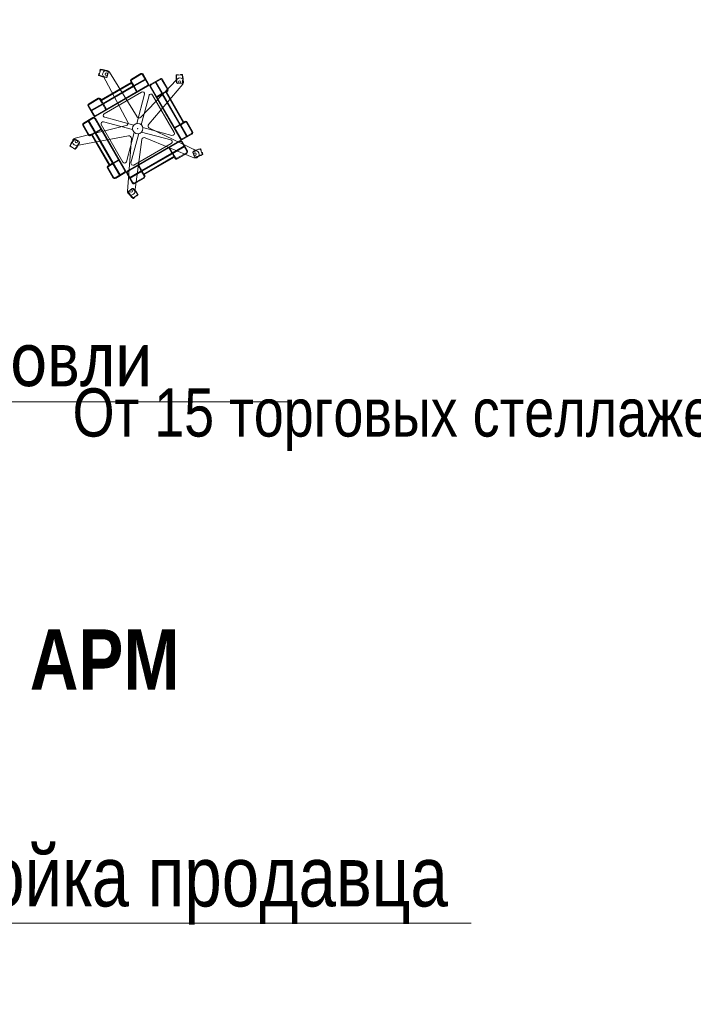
# Model space of a CAD drawing. Header units: millimetres. Extents: x -714384 to 30604203, y -92609 to 65084.
# Tile 614 of 656: x -29297 to -26504, y 23916 to 27996. Entities that reach past the tile are written whole.
import ezdxf
from ezdxf import colors
from ezdxf.entities.mleader import LeaderData, LeaderLine
from ezdxf.math import Vec2, Vec3

# ---------------------------------------------------------------- set-up
doc = ezdxf.new("R2010")
doc.units = ezdxf.units.MM
doc.layers.get('0').update_dxf_attribs({"lineweight": 0})
doc.layers.add('06_АР_Мебель', color=4, linetype='Continuous', lineweight=9)
doc.layers.add('17_АР_Текст', color=235, linetype='Continuous', lineweight=0)
doc.styles.add('_ТЕКСТОВЫЙ', font='arial.ttf', dxfattribs={"width": 0.8})
doc.styles.get("Standard").update_dxf_attribs({"font": 'arial.ttf'})

# ---------------------------------------------------------------- blocks, each defined once
blk = doc.blocks.new('_Dot')
at = {"color": 0, "linetype": 'ByBlock', "lineweight": -2}
blk.add_line((-0.5, 0), (-1, 0), dxfattribs=at)
at = {"color": 0, "linetype": 'ByBlock', "const_width": 0.5}
blk.add_lwpolyline([(-0.25, 0, 1), (0.25, 0, 1)], format="xyb", close=True, dxfattribs=at)
blk = doc.blocks.new('Стойка поворотная для открыток')
at = {"layer": '06_АР_Мебель', "lineweight": 0}
for p, q in [((-151.2, 207), (-149.8, 212)), ((-149.3, 207.9), (-144.4, 226)), ((-145.6, 227.7), (-146.9, 222.8)), ((-134, 203.3), (-38, 25.2)), ((-120.2, 199.1), (-120.3, 198.8)), ((-113.7, 217.1), (-118.2, 200.2)), ((-114.8, 219.1), (-114.7, 219.4)), ((-2.8, 45.5), (-109.1, 217.7)), ((11.7, 212.2), (-24.7, 191.2)), ((13.1, 209.8), (-23.3, 188.8)), ((-15, 166.1), (28.6, 191.3)), ((152.8, 191.2), (12.2, 43.9)), ((18.8, 208.2), (39.8, 171.9)), ((21.2, 209.6), (42.2, 173.3)), ((86.4, 192.2), (50.1, 171.2)), ((150.2, 207.7), (155.3, 208)), ((151.6, 206.2), (170.3, 207.2)), ((171.5, 208.9), (166.5, 208.6)), ((-163, 49.9), (38.3, 166.1)), ((-161.6, 47.5), (39.7, 163.7)), ((-141.6, 110.8), (-25.2, 178)), ((-140.2, 108.4), (-23.8, 175.6)), ((-133.9, 97.5), (-17.5, 164.7)), ((-132.5, 95), (-16.1, 162.2)), ((-27.3, 181.6), (-25.2, 178)), ((-24.8, 183), (-15, 166.1)), ((-23.8, 175.6), (-17.5, 164.7)), ((-16.1, 162.2), (-4.2, 141.6)), ((-13.6, 163.6), (30, 188.8)), ((-13.6, 163.6), (-1.7, 143)), ((42.4, 16.7), (174.2, 171.9)), ((42.9, 167.9), (46.8, 166.9)), ((163.7, -39.7), (47.5, 161.6)), ((166.1, -38.3), (49.9, 163)), ((87.8, 189.7), (51.5, 168.7)), ((93.6, 134.9), (68.4, 178.5)), ((96.1, 136.3), (70.9, 179.9)), ((93.6, 188.2), (114.6, 151.8)), ((96, 189.6), (117, 153.2)), ((152.2, 175.8), (151.9, 175.8)), ((171.3, 175.2), (153.9, 174.3)), ((172.9, 176.9), (173.2, 176.9)), ((-189.6, 96), (-153.2, 117)), ((-188.2, 93.6), (-151.8, 114.6)), ((-143.7, 114.4), (-141.6, 110.8)), ((-129.6, 57.3), (15.2, 140.9)), ((26.2, 132.5), (-4.1, 19.6)), ((13.3, 14.9), (43.6, 127.8)), ((140.9, -15.2), (57.3, 129.6)), ((93.6, 134.9), (73, 123)), ((95, 132.5), (74.4, 120.6)), ((162.2, 16.1), (95, 132.5)), ((113, 146.1), (96.1, 136.3)), ((108.4, 140.2), (97.5, 133.9)), ((164.7, 17.5), (97.5, 133.9)), ((175.6, 23.8), (108.4, 140.2)), ((114.4, 143.7), (110.8, 141.6)), ((178, 25.2), (110.8, 141.6)), ((-192.2, 86.4), (-171.2, 50.1)), ((-189.7, 87.8), (-168.7, 51.5)), ((-179.9, 70.9), (-136.3, 96.1)), ((-178.5, 68.4), (-134.9, 93.6)), ((-146.1, 113), (-136.3, 96.1)), ((-140.2, 108.4), (-133.9, 97.5)), ((-134.9, 93.6), (-123, 73)), ((-132.5, 95), (-120.6, 74.4)), ((-209.6, 21.2), (-173.3, 42.2)), ((-208.2, 18.8), (-171.9, 39.8)), ((-166.9, 46.8), (-167.9, 42.9)), ((-49.9, -163), (-166.1, 38.3)), ((-47.5, -161.6), (-163.7, 39.7)), ((-127.8, 43.6), (-14.9, 13.3)), ((-44.2, 11.4), (-241.7, -36.6)), ((-212.2, 11.7), (-191.2, -24.7)), ((-209.8, 13.1), (-188.8, -23.3)), ((-166.1, -15), (-191.3, 28.6)), ((-163.6, -13.6), (-188.8, 30)), ((-57.3, -129.6), (-140.9, 15.2)), ((-19.6, -4.1), (-132.5, 26.2)), ((19.6, 4.1), (132.5, -26.2)), ((229, -86.2), (45.6, 2)), ((162.2, 16.1), (141.6, 4.2)), ((163.6, 13.6), (143, 1.7)), ((188.8, -30), (163.6, 13.6)), ((175.6, 23.8), (164.7, 17.5)), ((183, 24.8), (166.1, 15)), ((191.3, -28.6), (166.1, 15)), ((181.6, 27.3), (178, 25.2)), ((209.8, -13.1), (188.8, 23.3)), ((212.2, -11.7), (191.2, 24.7)), ((-235.8, -64.8), (-35.7, -28.4)), ((-183, -24.8), (-166.1, -15)), ((-181.6, -27.3), (-178, -25.2)), ((-110.8, -141.6), (-178, -25.2)), ((-175.6, -23.8), (-164.7, -17.5)), ((-108.4, -140.2), (-175.6, -23.8)), ((-97.5, -133.9), (-164.7, -17.5)), ((-163.6, -13.6), (-143, -1.7)), ((-162.2, -16.1), (-141.6, -4.2)), ((-95, -132.5), (-162.2, -16.1)), ((-13.3, -14.9), (-43.6, -127.8)), ((-26.2, -132.5), (4.1, -19.6)), ((127.8, -43.6), (14.9, -13.3)), ((29, -35.2), (217.3, -112.5)), ((208.2, -18.8), (171.9, -39.8)), ((209.6, -21.2), (173.3, -42.2)), ((-261.5, -68.1), (-257.3, -70.9)), ((-243.9, -77.7), (-259.5, -67.5)), ((-243.8, -41.5), (-244.1, -41.3)), ((-241.6, -41), (-227, -50.5)), ((-226.5, -52.8), (-226.2, -52.9)), ((-24.5, -38.5), (-39.8, -241.4)), ((-39.7, -163.7), (161.6, -47.5)), ((-38.3, -166.1), (163, -49.9)), ((-15.2, -140.9), (129.6, -57.3)), ((-11.2, -244.4), (15.9, -42.7)), ((132.5, -95), (120.6, -74.4)), ((134.9, -93.6), (123, -73)), ((134.9, -93.6), (178.5, -68.4)), ((136.3, -96.1), (179.9, -70.9)), ((167.9, -42.9), (166.9, -46.8)), ((189.7, -87.8), (168.7, -51.5)), ((192.2, -86.4), (171.2, -50.1)), ((183.4, -64.3), (232.6, -87.9)), ((-243.6, -79.8), (-247.9, -77)), ((16.1, -162.2), (132.5, -95)), ((17.5, -164.7), (133.9, -97.5)), ((23.8, -175.6), (140.2, -108.4)), ((25.2, -178), (141.6, -110.8)), ((140.2, -108.4), (133.9, -97.5)), ((146.1, -113), (136.3, -96.1)), ((143.7, -114.4), (141.6, -110.8)), ((188.2, -93.6), (151.8, -114.6)), ((189.6, -96), (153.2, -117)), ((219.6, -108.8), (213.3, -92.5)), ((214.2, -90.4), (214.1, -90.1)), ((221.7, -109.8), (221.8, -110.1)), ((243, -80.5), (249.7, -97.9)), ((244, -78.7), (245.8, -83.4)), ((251.6, -98.6), (249.8, -93.9)), ((-93.6, -188.2), (-114.6, -151.8)), ((-114.4, -143.7), (-110.8, -141.6)), ((-113, -146.1), (-96.1, -136.3)), ((-108.4, -140.2), (-97.5, -133.9)), ((-70.9, -179.9), (-96.1, -136.3)), ((-95, -132.5), (-74.4, -120.6)), ((-93.6, -134.9), (-73, -123)), ((-68.4, -178.5), (-93.6, -134.9)), ((13.6, -163.6), (1.7, -143)), ((16.1, -162.2), (4.2, -141.6)), ((-96, -189.6), (-117, -153.2)), ((-87.8, -189.7), (-51.5, -168.7)), ((-86.4, -192.2), (-50.1, -171.2)), ((-46.8, -166.9), (-42.9, -167.9)), ((-21.2, -209.6), (-42.2, -173.3)), ((-18.8, -208.2), (-39.8, -171.9)), ((-30, -188.8), (13.6, -163.6)), ((-28.6, -191.3), (15, -166.1)), ((-13.1, -209.8), (23.3, -188.8)), ((24.8, -183), (15, -166.1)), ((23.8, -175.6), (17.5, -164.7)), ((27.3, -181.6), (25.2, -178)), ((-11.7, -212.2), (24.7, -191.2)), ((-35.9, -244.7), (-36.1, -244.9)), ((-35.6, -242.5), (-22.1, -231.5)), ((-19.8, -231.7), (-19.5, -231.5)), ((-1.5, -256), (-16, -267.7)), ((0.6, -256.4), (-3.4, -259.6)), ((-16, -269.8), (-12.1, -266.6))]:
    blk.add_line(p, q, dxfattribs=at)
for centre, radius in [((-121.4, 210.1), 4.8), ((162.3, 180.3), 4.8), ((0, 0), 20), ((0, 0), 0.8), ((-237.3, -50.5), 4.8), ((221.7, -98.7), 4.8), ((-25.3, -241.3), 4.8)]:
    blk.add_circle(centre, radius, dxfattribs=at)
for centre, radius, start, end in [((-144.1, 227.3), 1.6, 85.4757, 165), ((-150.3, 148.3), 80.8, 64.5243, 85.4757), ((-149.6, 206.6), 1.6, 165, 244.5243), ((-115.5, 278.1), 80.8, 244.5243, 265.4757), ((-148.3, 211.5), 1.6, 75, 165), ((-147.7, 207.5), 1.6, 165, 245.5058), ((-115.5, 278.1), 79.2, 245.5058, 266.8989), ((-145.4, 222.4), 1.6, 165, 255), ((-142.9, 225.6), 1.6, 84.4942, 165), ((-150.3, 148.3), 79.2, 63.1011, 84.4942), ((-121.4, 210.1), 14.4, 31.6883, 208.3319), ((-121.8, 199.2), 1.6, 265.4757, 345), ((-119.7, 200.6), 1.6, 266.8989, 345), ((-116.3, 219.8), 1.6, 345, 64.5243), ((-115.2, 217.5), 1.6, 345, 63.1011), ((-21.2, 185.1), 7, 120, 210), ((15.2, 206.1), 7, 30, 120), ((15.2, 206.1), 4.2, 30, 120), ((89.9, 186.1), 7, 30, 120), ((89.9, 186.1), 4.2, 30, 120), ((228.8, 195.8), 80.8, 172.5243, 193.4757), ((150.3, 206.1), 1.6, 93, 172.5243), ((228.8, 195.8), 79.2, 173.5058, 194.8989), ((151.7, 204.6), 1.6, 93, 173.5058), ((163.2, 181.2), 14.4, 319.6681, 136.3319), ((155.4, 206.4), 1.6, 3, 93), ((166.5, 207), 1.6, 93, 183), ((170.4, 205.6), 1.6, 12.4942, 93), ((171.6, 207.3), 1.6, 13.4757, 93), ((94.6, 188.8), 79.2, 351.1011, 12.4942), ((94.6, 188.8), 80.8, 352.5243, 13.4757), ((-21.2, 185.1), 4.2, 120, 210), ((36.2, 169.8), 4.2, 300, 30), ((36.2, 169.8), 7, 300, 30), ((53.6, 165.1), 7, 120, 210), ((53.6, 165.1), 4.2, 120, 210), ((110.9, 149.7), 7, 300, 30), ((151.8, 177.4), 1.6, 193.4757, 273), ((153.8, 175.9), 1.6, 194.8989, 273), ((171.3, 176.8), 1.6, 273, 351.1011), ((173.1, 178.5), 1.6, 273, 352.5243), ((-149.7, 110.9), 7, 30, 120), ((-149.7, 110.9), 4.2, 30, 120), ((18.9, 134.4), 7.5, 345, 120), ((50.8, 125.9), 7.5, 30, 165), ((110.9, 149.7), 4.2, 300, 30), ((-186.1, 89.9), 7, 120, 210), ((-186.1, 89.9), 4.2, 120, 210), ((-169.8, 36.2), 7, 30, 120), ((-169.8, 36.2), 4.2, 30, 120), ((-165.1, 53.6), 7, 210, 300), ((-165.1, 53.6), 4.2, 210, 300), ((-125.9, 50.8), 7.5, 120, 255), ((5.3, 50.5), 9.55, 211.6681, 316.3319), ((-206.1, 15.2), 7, 120, 210), ((-206.1, 15.2), 4.2, 120, 210), ((-134.4, 18.9), 7.5, 75, 210), ((-46.4, 20.7), 9.55, 283.6499, 28.3319), ((49.7, 10.6), 9.55, 139.6681, 244.3319), ((185.1, 21.2), 7, 30, 120), ((185.1, 21.2), 4.2, 30, 120), ((-238.3, -50.6), 14.4, 103.6499, 280.3101), ((-185.1, -21.2), 7, 210, 300), ((-185.1, -21.2), 4.2, 210, 300), ((-34, -37.8), 9.55, 355.6681, 100.3101), ((25.4, -44), 9.55, 67.6681, 172.3319), ((134.4, -18.9), 7.5, 255, 30), ((206.1, -15.2), 4.2, 300, 30), ((206.1, -15.2), 7, 300, 30), ((-260.7, -66.8), 1.6, 157.4757, 237), ((-187.5, -97.1), 80.8, 136.5243, 157.4757), ((-258.7, -66.2), 1.6, 156.4942, 237), ((-187.5, -97.1), 79.2, 135.1011, 156.4942), ((-256.4, -69.6), 1.6, 237, 327), ((-247, -75.7), 1.6, 147, 237), ((-245, -42.7), 1.6, 57, 136.5243), ((-242.5, -42.4), 1.6, 57, 135.1011), ((-300.2, -23.9), 79.2, 317.5058, 338.8989), ((-300.2, -23.9), 80.8, 316.5243, 337.4757), ((-227.8, -51.9), 1.6, 338.8989, 57), ((-227.1, -54.3), 1.6, 337.4757, 57), ((125.9, -50.8), 7.5, 300, 75), ((165.1, -53.6), 7, 30, 120), ((165.1, -53.6), 4.2, 30, 120), ((169.8, -36.2), 7, 210, 300), ((169.8, -36.2), 4.2, 210, 300), ((-243, -76.4), 1.6, 237, 317.5058), ((-242.8, -78.4), 1.6, 237, 316.5243), ((149.7, -110.9), 4.2, 210, 300), ((186.1, -89.9), 4.2, 300, 30), ((186.1, -89.9), 7, 300, 30), ((214.8, -91.9), 1.6, 122.8989, 201), ((257, -157.1), 79.2, 101.5058, 122.8989), ((215.6, -89.5), 1.6, 121.4757, 201), ((257, -157.1), 80.8, 100.5243, 121.4757), ((222.8, -99.2), 14.4, 247.6681, 64.3319), ((221.1, -108.2), 1.6, 201, 279.1011), ((208.8, -31.6), 79.2, 279.1011, 300.4942), ((223.3, -109.5), 1.6, 201, 280.5243), ((208.8, -31.6), 80.8, 280.5243, 301.4757), ((241.5, -81.1), 1.6, 21, 101.5058), ((242.5, -79.2), 1.6, 21, 100.5243), ((244.3, -84), 1.6, 291, 21), ((248.3, -94.4), 1.6, 21, 111), ((248.2, -98.5), 1.6, 300.4942, 21), ((250.2, -99.2), 1.6, 301.4757, 21), ((-110.9, -149.7), 7, 120, 210), ((-110.9, -149.7), 4.2, 120, 210), ((-50.8, -125.9), 7.5, 210, 345), ((-18.9, -134.4), 7.5, 165, 300), ((149.7, -110.9), 7, 210, 300), ((-89.9, -186.1), 7, 210, 300), ((-89.9, -186.1), 4.2, 210, 300), ((-53.6, -165.1), 4.2, 300, 30), ((-53.6, -165.1), 7, 300, 30), ((-36.2, -169.8), 7, 120, 210), ((-36.2, -169.8), 4.2, 120, 210), ((21.2, -185.1), 4.2, 300, 30), ((21.2, -185.1), 7, 300, 30), ((-15.2, -206.1), 7, 210, 300), ((-15.2, -206.1), 4.2, 210, 300), ((-25.5, -242.5), 14.4, 175.6681, 352.3319), ((-35.1, -246.2), 1.6, 129, 208.5243), ((34.4, -208.4), 80.8, 208.5243, 229.4757), ((-34.6, -243.7), 1.6, 129, 207.1011), ((34.4, -208.4), 79.2, 207.1011, 228.4942), ((-21.1, -232.7), 1.6, 50.8989, 129), ((-70, -292.9), 79.2, 29.5058, 50.8989), ((-18.5, -232.7), 1.6, 49.4757, 129), ((-70, -292.9), 80.8, 28.5243, 49.4757), ((-13.1, -265.4), 1.6, 309, 39), ((-4.4, -258.3), 1.6, 219, 309), ((-2.5, -254.7), 1.6, 309, 29.5058), ((-0.4, -255.1), 1.6, 309, 28.5243), ((-17, -268.6), 1.6, 229.4757, 309), ((-17, -266.5), 1.6, 228.4942, 309)]:
    blk.add_arc(centre, radius, start, end, dxfattribs=at)
blk.add_point((0, 0), dxfattribs=at)
at = {"flags": 1}
for tag, p in [('КОД_ОБОРУДОВАНИЯ', (41.1, 294.2)), ('ДОП_ИНФОРМАЦИЯ', (41.1, 242)), ('ДОГОВОР', (208.1, 192))]:
    blk.add_attdef(tag, p, '', height=25, dxfattribs=at)

msp = doc.modelspace()

# ---------------------------------------------------------------- block references
at = {"lineweight": 0, "xscale": 1.072522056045, "yscale": 1.072522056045, "zscale": 1.072522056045}
msp.add_blockref('Стойка поворотная для открыток', (-28807.5, 27544.4), dxfattribs=at)

# ---------------------------------------------------------------- texts
at = {"layer": '17_АР_Текст', "lineweight": 18, "insert": (-29255.2, 25469.3), "char_height": 250, "attachment_point": 1, "style": '_ТЕКСТОВЫЙ'}
msp.add_mtext_dynamic_manual_height_columns('{\\fArial|b1|i0|c204|p34;АРМ }', width=944.006, gutter_width=175000, heights=[377.1], dxfattribs=at)

# ---------------------------------------------------------------- leaders
at = {"layer": '17_АР_Текст', "lineweight": 18}
ml = msp.add_multileader_mtext('Standard', dxfattribs=at)
ml.set_content('Клиентский зал {\\L0,0}', color=256, style='_ТЕКСТОВЫЙ')
ml.set_leader_properties(lineweight=0)
ml.set_arrow_properties(name='DOT')
ml.build(insert=Vec2(0, 0))
ml.multileader.update_dxf_attribs({"text_left_attachment_type": 6, "text_right_attachment_type": 6, "dogleg_length": 0.36, "arrow_head_size": 50, "scale": 100})
ctx = ml.context
ctx.base_point, ctx.scale, ctx.char_height, ctx.arrow_head_size, ctx.landing_gap_size, ctx.plane_origin = Vec3(-37947.6, 48659.5), 100, 250, 50, 100, Vec3(-30901.1, 52193.2)
ctx.left_attachment, ctx.right_attachment, ctx.attachment_type = 6, 6, 2
notes = []
notes.append((ctx, [(0, (0, 0, 0), (0, 0), (1, 0), 1, [])]))
ctx.mtext.insert, ctx.mtext.width, ctx.mtext.defined_height, ctx.mtext.flow_direction = Vec3(-37847.6, 48959.5), 2751.828, 815.5, 5
at = {"layer": '17_АР_Текст', "color": 1, "lineweight": 18}
ml = msp.add_multileader_mtext('Standard', dxfattribs=at)
ml.set_content('{\\C1;Карманы для бланков только в СОПС}', color=1, style='_ТЕКСТОВЫЙ')
ml.set_leader_properties(lineweight=0)
ml.set_arrow_properties(name='DOT')
ml.build(insert=Vec2(0, 0))
ml.multileader.update_dxf_attribs({"text_left_attachment_type": 6, "text_right_attachment_type": 6, "dogleg_length": 0.36, "arrow_head_size": 50, "scale": 100})
ctx = ml.context
ctx.base_point, ctx.scale, ctx.char_height, ctx.arrow_head_size, ctx.landing_gap_size, ctx.plane_origin = Vec3(-29314.5, 48068.2), 100, 100, 50, 100, Vec3(-25566.9, 52909.1)
ctx.left_attachment, ctx.right_attachment, ctx.text_align_type, ctx.attachment_type = 6, 6, 1, 2
notes.append((ctx, [(0, (0, 0, 0), (0, 0), (1, 0), 1, [])]))
ctx.mtext.insert, ctx.mtext.width, ctx.mtext.defined_height, ctx.mtext.alignment, ctx.mtext.flow_direction = Vec3(-27210.6, 48368.2), 4035.238, 815.5, 2, 5
ml = msp.add_multileader_mtext('Standard', dxfattribs=at)
ml.set_content('{\\fCalibri|b0|i0|c204|p34;\\H0.91667x;\\LКарманы для бланков\\l - СОПС, крепятся на стол МГН и стол для ЦСУ (1400 мм.);\\P\\LИнформ. Стенд А4 на 8 карманов\\l - ГОПС/СОПС, крепится по старым правилам, при отсутствии возможности крепления особенно в СОПСах (отсутствие свободного места на стене или нехватка стены по длине - размещается папка с информацией на столе МГН или столе для ЦСУ).\\P\\LРекламно_информационный стенд\\l - ГОПС/СОПС размещается в клиентском зале, также возможно размещение в тамбуре при условии хорошей освещенности и при условии открывания двери стенд будет виден более чем на 50%. Также стенд должен находиться в прямой видимости для клиентов и ничем не загораживаться.}', color=1, style='_ТЕКСТОВЫЙ')
ml.set_leader_properties(lineweight=0)
ml.set_arrow_properties(name='DOT')
ml.build(insert=Vec2(0, 0))
ml.multileader.update_dxf_attribs({"text_left_attachment_type": 6, "text_right_attachment_type": 6, "dogleg_length": 0.36, "arrow_head_size": 50, "scale": 100})
ctx = ml.context
ctx.base_point, ctx.scale, ctx.char_height, ctx.arrow_head_size, ctx.landing_gap_size, ctx.plane_origin = Vec3(-27020.9, 45459.4), 100, 100, 50, 100, Vec3(-22944.2, 54969.1)
ctx.left_attachment, ctx.right_attachment, ctx.text_align_type, ctx.attachment_type = 6, 6, 1, 2
notes.append((ctx, [(0, (0, 0, 0), (0, 0), (1, 0), 1, [])]))
ctx.mtext.insert, ctx.mtext.width, ctx.mtext.defined_height, ctx.mtext.alignment, ctx.mtext.flow_direction = Vec3(-24919.4, 45773.6), 2892.94, 2008.7, 2, 5
at = {"layer": '17_АР_Текст', "lineweight": 18}
ml = msp.add_multileader_mtext('Standard', dxfattribs=at)
ml.set_content('Примерочные', color=256, style='_ТЕКСТОВЫЙ')
ml.set_leader_properties(lineweight=0)
ml.set_arrow_properties(name='DOT')
ml.build(insert=Vec2(0, 0))
ml.multileader.update_dxf_attribs({"text_left_attachment_type": 6, "text_right_attachment_type": 6, "dogleg_length": 0.36, "arrow_head_size": 50, "scale": 100})
ctx = ml.context
ctx.base_point, ctx.scale, ctx.char_height, ctx.arrow_head_size, ctx.landing_gap_size, ctx.plane_origin = Vec3(-27813.5, 43057.7), 100, 250, 50, 100, Vec3(-44225.7, 10210.3)
ctx.left_attachment, ctx.right_attachment, ctx.attachment_type = 6, 6, 2
notes.append((ctx, [(0, (0, 0, 0), (0, 0), (1, 0), 1, [])]))
ctx.mtext.insert, ctx.mtext.width, ctx.mtext.defined_height, ctx.mtext.flow_direction = Vec3(-27713.5, 43313.2), 5828.611, 1000, 5
ml = msp.add_multileader_mtext('Standard', dxfattribs=at)
ml.set_content('{\\C1;Корзина для распродаж - от 15 стеллажей}', color=256, style='_ТЕКСТОВЫЙ')
ml.set_leader_properties(lineweight=0)
ml.set_arrow_properties(name='DOT')
ml.build(insert=Vec2(0, 0))
ml.multileader.update_dxf_attribs({"text_left_attachment_type": 6, "text_right_attachment_type": 6, "dogleg_length": 0.36, "arrow_head_size": 50, "scale": 100})
ctx = ml.context
ctx.base_point, ctx.scale, ctx.char_height, ctx.arrow_head_size, ctx.landing_gap_size, ctx.plane_origin = Vec3(-31698.3, 39803.8), 100, 200, 50, 100, Vec3(-26184.1, 43906.1)
ctx.left_attachment, ctx.right_attachment, ctx.attachment_type = 6, 6, 2
notes.append((ctx, [(0, (0, 0, 0), (0, 0), (1, 0), 1, [])]))
ctx.mtext.insert, ctx.mtext.width, ctx.mtext.defined_height, ctx.mtext.flow_direction = Vec3(-31598.3, 40043.8), 2592.649, 880.8, 5
ml = msp.add_multileader_mtext('Standard', dxfattribs=at)
ml.set_content('{\\C1;Покупательская корзина - от 4 стеллажей}', color=256, style='_ТЕКСТОВЫЙ')
ml.set_leader_properties(lineweight=0)
ml.set_arrow_properties(name='DOT')
ml.build(insert=Vec2(0, 0))
ml.multileader.update_dxf_attribs({"text_left_attachment_type": 6, "text_right_attachment_type": 6, "dogleg_length": 0.36, "arrow_head_size": 50, "scale": 100})
ctx = ml.context
ctx.base_point, ctx.scale, ctx.char_height, ctx.arrow_head_size, ctx.landing_gap_size, ctx.plane_origin = Vec3(-28983.8, 39695.8), 100, 200, 50, 100, Vec3(-23680.6, 43625.8)
ctx.left_attachment, ctx.right_attachment, ctx.attachment_type = 6, 6, 2
notes.append((ctx, [(0, (0, 0, 0), (0, 0), (1, 0), 1, [])]))
ctx.mtext.insert, ctx.mtext.width, ctx.mtext.defined_height, ctx.mtext.flow_direction = Vec3(-28883.8, 39935.8), 2649.652, 880.8, 5
ml = msp.add_multileader_mtext('Standard', dxfattribs=at)
ml.set_content('{\\C1;Хранение:\\P1 стеллаж / шкаф = до 5 торговых стеллажей\\P3 стеллаж / шкаф = 6-9 торговых стеллажей\\P4 стеллаж / шкаф = 10 и более торговых стеллажей}', color=256, style='_ТЕКСТОВЫЙ')
ml.set_leader_properties(lineweight=0)
ml.set_arrow_properties(name='DOT')
ml.build(insert=Vec2(0, 0))
ml.multileader.update_dxf_attribs({"text_left_attachment_type": 6, "text_right_attachment_type": 6, "dogleg_length": 0.36, "arrow_head_size": 50, "scale": 100})
ctx = ml.context
ctx.base_point, ctx.scale, ctx.char_height, ctx.arrow_head_size, ctx.landing_gap_size, ctx.plane_origin = Vec3(-37158.5, 36381.3), 100, 170, 50, 100, Vec3(-71808.1, 38274.2)
ctx.left_attachment, ctx.right_attachment, ctx.attachment_type = 6, 6, 2
notes.append((ctx, [(0, (0, 0, 0), (0, 0), (1, 0), 1, [])]))
ctx.mtext.insert, ctx.mtext.width, ctx.mtext.defined_height, ctx.mtext.flow_direction = Vec3(-37058.5, 36636.8), 5942.674, 960.1, 5
ml = msp.add_multileader_mtext('Standard', dxfattribs=at)
ml.set_content('{\\C1;От 15 торговых стеллаже ставиться стойка продавца}', color=256, style='_ТЕКСТОВЫЙ')
ml.set_leader_properties(lineweight=0)
ml.set_arrow_properties(name='DOT')
ml.build(insert=Vec2(0, 0))
ml.multileader.update_dxf_attribs({"text_left_attachment_type": 6, "text_right_attachment_type": 6, "dogleg_length": 0.36, "arrow_head_size": 50, "scale": 100})
ctx = ml.context
ctx.base_point, ctx.scale, ctx.char_height, ctx.arrow_head_size, ctx.landing_gap_size, ctx.plane_origin = Vec3(-28932.2, 34942.4), 100, 200, 50, 100, Vec3(-24845.9, 39060.2)
ctx.left_attachment, ctx.right_attachment, ctx.attachment_type = 6, 6, 2
notes.append((ctx, [(0, (0, 0, 0), (0, 0), (1, 0), 1, [])]))
ctx.mtext.insert, ctx.mtext.width, ctx.mtext.defined_height, ctx.mtext.flow_direction = Vec3(-28832.2, 35197.9), 3673.787, 880.8, 5
ml = msp.add_multileader_mtext('Standard', dxfattribs=at)
ml.set_content('{\\C1;Корзина для распродаж - от 15 стеллажей}', color=256, style='_ТЕКСТОВЫЙ')
ml.set_leader_properties(lineweight=0)
ml.set_arrow_properties(name='DOT')
ml.build(insert=Vec2(0, 0))
ml.multileader.update_dxf_attribs({"text_left_attachment_type": 6, "text_right_attachment_type": 6, "dogleg_length": 0.36, "arrow_head_size": 50, "scale": 100})
ctx = ml.context
ctx.base_point, ctx.scale, ctx.char_height, ctx.arrow_head_size, ctx.landing_gap_size, ctx.plane_origin = Vec3(-31943.8, 31074), 100, 200, 50, 100, Vec3(-26429.5, 35176.3)
ctx.left_attachment, ctx.right_attachment, ctx.attachment_type = 6, 6, 2
notes.append((ctx, [(0, (0, 0, 0), (0, 0), (1, 0), 1, [])]))
ctx.mtext.insert, ctx.mtext.width, ctx.mtext.defined_height, ctx.mtext.flow_direction = Vec3(-31843.8, 31314), 2592.649, 880.8, 5
ml = msp.add_multileader_mtext('Standard', dxfattribs=at)
ml.set_content('{\\C1;Покупательская корзина - от 4 стеллажей}', color=256, style='_ТЕКСТОВЫЙ')
ml.set_leader_properties(lineweight=0)
ml.set_arrow_properties(name='DOT')
ml.build(insert=Vec2(0, 0))
ml.multileader.update_dxf_attribs({"text_left_attachment_type": 6, "text_right_attachment_type": 6, "dogleg_length": 0.36, "arrow_head_size": 50, "scale": 100})
ctx = ml.context
ctx.base_point, ctx.scale, ctx.char_height, ctx.arrow_head_size, ctx.landing_gap_size, ctx.plane_origin = Vec3(-29229.3, 30966), 100, 200, 50, 100, Vec3(-23926, 34896)
ctx.left_attachment, ctx.right_attachment, ctx.attachment_type = 6, 6, 2
notes.append((ctx, [(0, (0, 0, 0), (0, 0), (1, 0), 1, [])]))
ctx.mtext.insert, ctx.mtext.width, ctx.mtext.defined_height, ctx.mtext.flow_direction = Vec3(-29129.3, 31206), 2649.652, 880.8, 5
ml = msp.add_multileader_mtext('Standard', dxfattribs=at)
ml.set_content('{\\C1;Хранение:\\P1 стеллаж / шкаф = до 5 торговых стеллажей\\P3 стеллаж / шкаф = 6-9 торговых стеллажей\\P4 стеллаж / шкаф = 10 и более торговых стеллажей}', color=256, style='_ТЕКСТОВЫЙ')
ml.set_leader_properties(lineweight=0)
ml.set_arrow_properties(name='DOT')
ml.build(insert=Vec2(0, 0))
ml.multileader.update_dxf_attribs({"text_left_attachment_type": 6, "text_right_attachment_type": 6, "dogleg_length": 0.36, "arrow_head_size": 50, "scale": 100})
ctx = ml.context
ctx.base_point, ctx.scale, ctx.char_height, ctx.arrow_head_size, ctx.landing_gap_size, ctx.plane_origin = Vec3(-37403.9, 27651.5), 100, 170, 50, 100, Vec3(-72053.5, 29544.4)
ctx.left_attachment, ctx.right_attachment, ctx.attachment_type = 6, 6, 2
notes.append((ctx, [(0, (0, 0, 0), (0, 0), (1, 0), 1, [])]))
ctx.mtext.insert, ctx.mtext.width, ctx.mtext.defined_height, ctx.mtext.flow_direction = Vec3(-37303.9, 27907), 5942.674, 960.1, 5
ml = msp.add_multileader_mtext('Standard', dxfattribs=at)
ml.set_content('{\\C1;Существующие стеллажи МАГНИТ}', color=256, style='_ТЕКСТОВЫЙ')
ml.set_leader_properties(lineweight=0)
ml.set_arrow_properties(name='DOT')
ml.build(insert=Vec2(0, 0))
ml.multileader.update_dxf_attribs({"text_left_attachment_type": 6, "text_right_attachment_type": 6, "dogleg_length": 0.36, "arrow_head_size": 50, "scale": 100})
ctx = ml.context
ctx.base_point, ctx.scale, ctx.char_height, ctx.arrow_head_size, ctx.landing_gap_size, ctx.plane_origin = Vec3(-41726.4, 27217.8), 100, 200, 50, 100, Vec3(-34899.4, 31320.1)
ctx.left_attachment, ctx.right_attachment, ctx.attachment_type = 6, 6, 2
notes.append((ctx, [(0, (0, 0, 0), (0, 0), (1, 0), 1, [])]))
ctx.mtext.insert, ctx.mtext.width, ctx.mtext.defined_height, ctx.mtext.flow_direction = Vec3(-41626.4, 27457.8), 2261.441, 348.9, 5
ml = msp.add_multileader_mtext('Standard', dxfattribs=at)
ml.set_content('Стеллаж/и / Шкаф/ы для {\\fCalibri|b0|i0|c204|p34;\\H0.91667x;хранения продукции торговли}', color=256, style='_ТЕКСТОВЫЙ')
ml.set_leader_properties(lineweight=0)
ml.set_arrow_properties(name='DOT')
ml.build(insert=Vec2(0, 0))
ml.multileader.update_dxf_attribs({"text_left_attachment_type": 6, "text_right_attachment_type": 6, "dogleg_length": 0.36, "arrow_head_size": 50, "scale": 100})
ctx = ml.context
ctx.base_point, ctx.scale, ctx.char_height, ctx.arrow_head_size, ctx.landing_gap_size, ctx.plane_origin = Vec3(-35851.6, 26412.4), 100, 250, 50, 100, Vec3(-31681, 32998.7)
ctx.left_attachment, ctx.right_attachment, ctx.attachment_type = 6, 6, 2
notes.append((ctx, [(1, (1, 1, 0), (-35887.6, 26412.4), (1, 0), 36, [(0, [(-36948.9, 26412.4)], 0, [])])]))
ctx.mtext.insert, ctx.mtext.width, ctx.mtext.defined_height, ctx.mtext.flow_direction = Vec3(-35751.6, 26726.6), 4089.552, 815.5, 5
ml = msp.add_multileader_mtext('Standard', dxfattribs=at)
ml.set_content('{\\C1;От 15 торговых стеллаже ставиться стойка продавца}', color=256, style='_ТЕКСТОВЫЙ')
ml.set_leader_properties(lineweight=0)
ml.set_arrow_properties(name='DOT')
ml.build(insert=Vec2(0, 0))
ml.multileader.update_dxf_attribs({"text_left_attachment_type": 6, "text_right_attachment_type": 6, "dogleg_length": 0.36, "arrow_head_size": 50, "scale": 100})
ctx = ml.context
ctx.base_point, ctx.scale, ctx.char_height, ctx.arrow_head_size, ctx.landing_gap_size, ctx.plane_origin = Vec3(-29177.6, 26212.6), 100, 200, 50, 100, Vec3(-25091.4, 30330.4)
ctx.left_attachment, ctx.right_attachment, ctx.attachment_type = 6, 6, 2
notes.append((ctx, [(0, (0, 0, 0), (0, 0), (1, 0), 1, [])]))
ctx.mtext.insert, ctx.mtext.width, ctx.mtext.defined_height, ctx.mtext.flow_direction = Vec3(-29077.6, 26468.2), 3673.787, 880.8, 5
ml = msp.add_multileader_mtext('Standard', dxfattribs=at)
ml.set_content('Существующий торговый стеллаж h2250 (МАГНИТ)', color=256, style='_ТЕКСТОВЫЙ')
ml.set_leader_properties(lineweight=0)
ml.set_arrow_properties(name='DOT')
ml.build(insert=Vec2(0, 0))
ml.multileader.update_dxf_attribs({"text_left_attachment_type": 6, "text_right_attachment_type": 6, "dogleg_length": 0.36, "arrow_head_size": 50, "scale": 100})
ctx = ml.context
ctx.base_point, ctx.scale, ctx.char_height, ctx.arrow_head_size, ctx.landing_gap_size, ctx.plane_origin = Vec3(-40460.6, 26060.8), 100, 250, 50, 100, Vec3(-34667.5, 30424.3)
ctx.left_attachment, ctx.right_attachment, ctx.attachment_type = 6, 6, 2
notes.append((ctx, [(1, (1, 1, 0), (-40496.6, 26060.8), (1, 0), 36, [(0, [(-40925.9, 26060.8)], 0, [])])]))
ctx.mtext.insert, ctx.mtext.width, ctx.mtext.defined_height, ctx.mtext.flow_direction = Vec3(-40360.6, 26384.3), 2391.324, 815.5, 5
ml = msp.add_multileader_mtext('Standard', dxfattribs=at)
ml.set_content('Стойка продавца', color=256, style='_ТЕКСТОВЫЙ')
ml.set_leader_properties(lineweight=0)
ml.set_arrow_properties(name='DOT')
ml.build(insert=Vec2(0, 0))
ml.multileader.update_dxf_attribs({"text_left_attachment_type": 6, "text_right_attachment_type": 6, "dogleg_length": 0.36, "arrow_head_size": 50, "scale": 100})
ctx = ml.context
ctx.base_point, ctx.scale, ctx.char_height, ctx.arrow_head_size, ctx.landing_gap_size, ctx.plane_origin = Vec3(-29862, 24252), 100, 250, 50, 100, Vec3(-30547.8, 30355.8)
ctx.left_attachment, ctx.right_attachment, ctx.attachment_type = 6, 6, 2
notes.append((ctx, [(1, (1, 1, 0), (-29898, 24252), (1, 0), 36, [(0, [(-29897, 25616.5)], 0, [])])]))
ctx.mtext.insert, ctx.mtext.width, ctx.mtext.defined_height, ctx.mtext.flow_direction = Vec3(-29762, 24571.4), 2282.779, 815.5, 5
ml = msp.add_multileader_mtext('Standard', dxfattribs=at)
ml.set_content('Стеллаж/и / Шкаф/ы для {\\fCalibri|b0|i0|c204|p34;\\H0.91667x;хранения продукции торговли (МАГНИТ)}', color=256, style='_ТЕКСТОВЫЙ')
ml.set_leader_properties(lineweight=0)
ml.set_arrow_properties(name='DOT')
ml.build(insert=Vec2(0, 0))
ml.multileader.update_dxf_attribs({"text_left_attachment_type": 6, "text_right_attachment_type": 6, "dogleg_length": 0.36, "arrow_head_size": 50, "scale": 100})
ctx = ml.context
ctx.base_point, ctx.scale, ctx.char_height, ctx.arrow_head_size, ctx.landing_gap_size, ctx.plane_origin = Vec3(-38416.4, 24707.8), 100, 250, 50, 100, Vec3(-34245.8, 31294.1)
ctx.left_attachment, ctx.right_attachment, ctx.attachment_type = 6, 6, 2
notes.append((ctx, [(1, (1, 1, 0), (-38452.4, 24707.8), (1, 0), 36, [(0, [(-39513.8, 24707.8)], 0, [])])]))
ctx.mtext.insert, ctx.mtext.width, ctx.mtext.defined_height, ctx.mtext.flow_direction = Vec3(-38316.4, 25018.6), 4089.552, 815.5, 5
ml = msp.add_multileader_mtext('Standard', dxfattribs=at)
ml.set_content('Зона торговли', color=256, style='_ТЕКСТОВЫЙ')
ml.set_leader_properties(lineweight=0)
ml.set_arrow_properties(name='DOT')
ml.build(insert=Vec2(0, 0))
ml.multileader.update_dxf_attribs({"text_left_attachment_type": 6, "text_right_attachment_type": 6, "dogleg_length": 0.36, "arrow_head_size": 50, "scale": 100})
ctx = ml.context
ctx.base_point, ctx.scale, ctx.char_height, ctx.arrow_head_size, ctx.landing_gap_size, ctx.plane_origin = Vec3(-33466.6, 23990), 100, 250, 50, 100, Vec3(-28876.7, 25672.8)
ctx.left_attachment, ctx.right_attachment, ctx.attachment_type = 6, 6, 2
notes.append((ctx, [(0, (1, 1, 0), (-31251.5, 23990), (-1, 0), 169.2, [(0, [(-31254.9, 24709.8)], 0, [])])]))
ctx.mtext.insert, ctx.mtext.width, ctx.mtext.defined_height, ctx.mtext.flow_direction = Vec3(-33366.6, 24309.4), 2106.841, 815.5, 5
for ctx, leaders in notes:
    for number, flags, end, landing, length, lines in leaders:
        leader = LeaderData()
        leader.index, (leader.has_last_leader_line, leader.has_dogleg_vector, leader.attachment_direction) = number, flags
        leader.last_leader_point, leader.dogleg_vector, leader.dogleg_length = Vec3(end), Vec3(landing), length
        for number, points, colour, breaks in lines:
            line = LeaderLine()
            line.index, line.vertices, line.color, line.breaks = number, Vec3.list(points), colors.encode_raw_color(colour), breaks
            leader.lines.append(line)
        ctx.leaders.append(leader)

doc.saveas('drawing.dxf')
